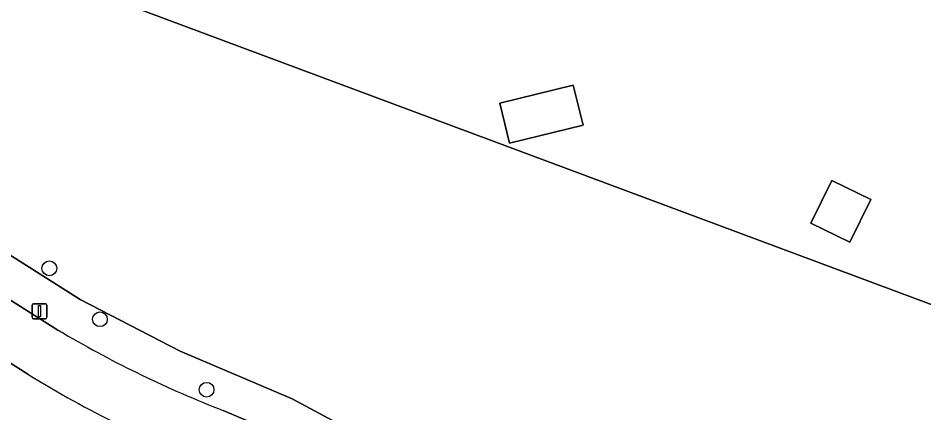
# Model space of a CAD drawing. Extents: x 157320 to 158835, y 386650 to 388491.
# Drawn here: x 158363 to 158423, y 387244.7 to 387270.9 of the extents above; entities that cross this region are included whole.
import ezdxf

# ---------------------------------------------------------------- set-up
doc = ezdxf.new("R2010")
doc.units = 0
for name, color, linetype in [('IMGEO_Berm_groen', 7, 'Continuous'), ('IMGEO_Boom', 7, 'Continuous'), ('IMGEO_Erf', 7, 'Continuous'), ('IMGEO_Fietspad_gesloten', 7, 'Continuous'), ('IMGEO_Hek', 7, 'Continuous'), ('IMGEO_Lichtmast', 7, 'Continuous'), ('IMGEO_Loofbos', 7, 'Continuous'), ('IMGEO_Pand', 7, 'Continuous')]:
    doc.layers.add(name, color=color, linetype=linetype)

msp = doc.modelspace()

# ---------------------------------------------------------------- linework, layer by layer
at = {"layer": 'IMGEO_Berm_groen'}
for points in [[(158434.661, 387229.03), (158408.308, 387233.505), (158402.82, 387234.832), (158397.593, 387236.692), (158392.614, 387239.076), (158388.647, 387241.639), (158381.147, 387245.653), (158373.733, 387248.811), (158367.111, 387252.243), (158336.402, 387271.692), (158331.247, 387274.949), (158329.384, 387273.169), (158330.82, 387272.268), (158365.644, 387250.213), (158366.005, 387250)], [(158363.642, 387247.288), (158359.357, 387250), (158332.147, 387267.221)], [(158376.591, 387244.882), (158379.967, 387243.449)]]:
    msp.add_lwpolyline(points, dxfattribs=at)
for centre, radius, start, end in [((158403.162, 387313.348), 73.442, 239.60614, 248.78923), ((158400.394, 387306.813), 69.956, 238.30765, 249.64166)]:
    msp.add_arc(centre, radius, start, end, dxfattribs=at)
at = {"layer": 'IMGEO_Boom'}
for centre in [(158365.072, 387254.297), (158368.424, 387250.926), (158375.488, 387246.258)]:
    msp.add_circle(centre, 0.489, dxfattribs=at)
at = {"layer": 'IMGEO_Erf'}
msp.add_lwpolyline([(158365.821, 387321.683), (158358.144, 387310.21), (158339.843, 387283.161), (158347.312, 387280.312), (158428.581, 387250), (158436.318, 387247.114), (158437.898, 387246.643), (158450.315, 387243.729), (158462.969, 387242.129), (158470.128, 387242.203), (158473.313, 387242.236), (158477.966, 387242.284), (158478.902, 387242.403), (158485.674, 387243.897), (158491.27, 387246.187), (158489.625, 387250), (158489.039, 387251.273), (158488.178, 387253.08), (158487.3, 387254.861), (158486.295, 387256.827), (158485.414, 387258.489)], dxfattribs=at)
for points in [[(158400.42, 387263.772), (158395.548, 387262.582), (158394.901, 387265.232), (158399.773, 387266.422)], [(158419.475, 387258.858), (158418.094, 387256.036), (158415.52, 387257.296), (158416.901, 387260.118)]]:
    msp.add_lwpolyline(points, close=True, dxfattribs=at)
at = {"layer": 'IMGEO_Fietspad_gesloten'}
for points in [[(158290.188, 387292.683), (158289.751, 387292.854), (158288.418, 387289.45), (158305.05, 387281.888), (158315.081, 387276.969), (158320.056, 387274.361), (158327.031, 387270.374), (158332.147, 387267.221), (158359.357, 387250), (158363.642, 387247.288)], [(158366.005, 387250), (158365.644, 387250.213), (158330.82, 387272.268), (158329.384, 387273.169), (158327.063, 387274.562), (158325.698, 387275.321), (158318.728, 387279.136), (158303.572, 387286.624)], [(158379.967, 387243.449), (158376.591, 387244.882)]]:
    msp.add_lwpolyline(points, dxfattribs=at)
for centre, radius, start, end in [((158403.162, 387313.348), 73.442, 239.60614, 248.78923), ((158400.394, 387306.813), 69.956, 238.30765, 249.64166)]:
    msp.add_arc(centre, radius, start, end, dxfattribs=at)
at = {"layer": 'IMGEO_Hek'}
msp.add_lwpolyline([(158428.581, 387250), (158347.312, 387280.312)], dxfattribs=at)
at = {"layer": 'IMGEO_Lichtmast'}
for p, q in [((158363.927, 387251.057), (158363.927, 387251.857)), ((158363.927, 387251.857), (158363.927, 387251.057)), ((158364.027, 387251.957), (158364.817, 387251.957)), ((158364.817, 387251.957), (158364.027, 387251.957)), ((158364.917, 387251.857), (158364.917, 387251.057)), ((158364.917, 387251.057), (158364.917, 387251.857)), ((158364.817, 387250.957), (158364.027, 387250.957)), ((158364.027, 387250.957), (158364.817, 387250.957))]:
    msp.add_line(p, q, dxfattribs=at)
msp.add_lwpolyline([(158364.347, 387251.832), (158364.497, 387251.832), (158364.497, 387251.082), (158364.347, 387251.082), (158364.347, 387251.832)], dxfattribs=at)
for centre, start, end in [((158364.027, 387251.857), 90, 180), ((158364.027, 387251.857), 90, 180), ((158364.817, 387251.857), 0, 90), ((158364.817, 387251.857), 360, 90), ((158364.027, 387251.057), 180, 270), ((158364.027, 387251.057), 180, 270), ((158364.817, 387251.057), 270, 0), ((158364.817, 387251.057), 270, 0)]:
    msp.add_arc(centre, 0.1, start, end, dxfattribs=at)
at = {"layer": 'IMGEO_Loofbos'}
msp.add_lwpolyline([(158470.128, 387242.203), (158462.969, 387242.129), (158450.315, 387243.729), (158437.898, 387246.643), (158436.318, 387247.114), (158428.581, 387250), (158347.312, 387280.312), (158339.843, 387283.161), (158331.247, 387274.949), (158336.402, 387271.692), (158367.111, 387252.243), (158373.733, 387248.811), (158381.147, 387245.653), (158388.647, 387241.639), (158392.614, 387239.076), (158397.593, 387236.692), (158402.82, 387234.832), (158408.308, 387233.505), (158434.661, 387229.03), (158463.465, 387223.755), (158465.241, 387223.343), (158473.313, 387242.236)], close=True, dxfattribs=at)
at = {"layer": 'IMGEO_Pand'}
for points in [[(158400.42, 387263.772), (158399.773, 387266.422), (158394.901, 387265.232), (158395.548, 387262.582)], [(158418.094, 387256.036), (158419.475, 387258.858), (158416.901, 387260.118), (158415.52, 387257.296)]]:
    msp.add_lwpolyline(points, close=True, dxfattribs=at)

doc.saveas('drawing.dxf')
